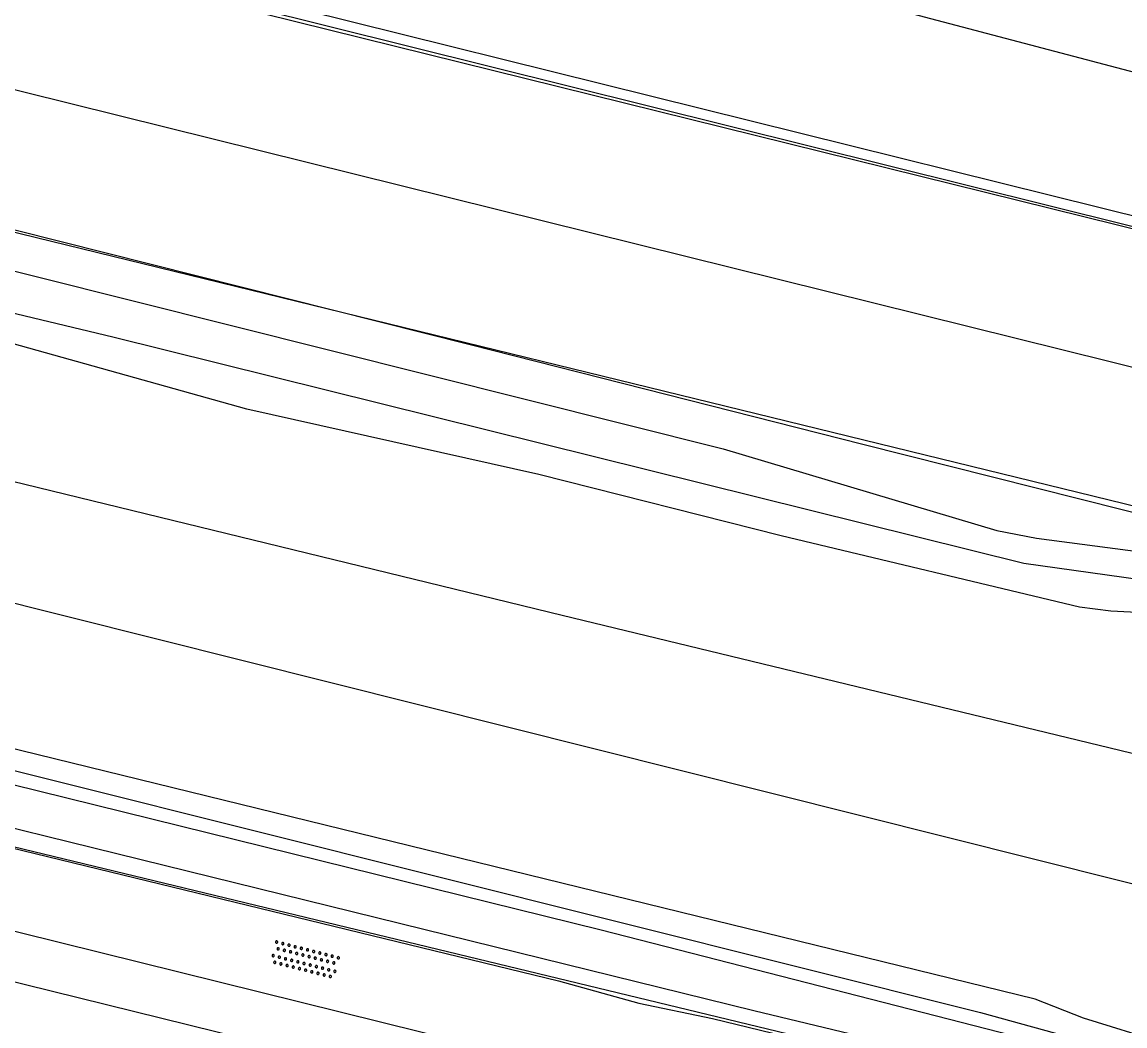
# Model space of a CAD drawing. Extents: x 125000 to 129004, y 397500 to 399008.
# Drawn here: x 127532.57 to 127567.19, y 398405.14 to 398436.64 of the extents above; entities that cross this region are included whole.
import ezdxf

# ---------------------------------------------------------------- set-up
doc = ezdxf.new("R2010")
doc.units = 0
for name, color, linetype in [('gg-afsc-hekwerk', 7, 'Continuous'), ('gg-aspt-spoorlijn', 7, 'Continuous'), ('gg-knt-BGT kruinlijn', 7, 'Continuous'), ('gg-knt-bovenkant onderkant talud', 7, 'Continuous'), ('gg-knt-onverhard', 7, 'Continuous'), ('gg-kntw-bovenkant insteek waterloop', 7, 'Continuous'), ('gt-symb-overige verharding', 7, 'Continuous'), ('gx-grn-maaiveld', 7, 'Continuous')]:
    doc.layers.add(name, color=color, linetype=linetype)

# ---------------------------------------------------------------- blocks, each defined once
blk = doc.blocks.new('gt0-OVH')
at = {"layer": 'gt-symb-overige verharding'}
for points in [[(-0.972, 0.298), (-0.967, 0.308), (-0.965, 0.319), (-0.966, 0.33), (-0.971, 0.34), (-0.978, 0.348), (-0.988, 0.353), (-0.999, 0.355), (-1.01, 0.354), (-1.02, 0.349), (-1.028, 0.342), (-1.033, 0.332), (-1.035, 0.321), (-1.034, 0.31), (-1.029, 0.3), (-1.022, 0.292), (-1.012, 0.287), (-1.001, 0.285), (-0.99, 0.286), (-0.98, 0.291)], [(-0.772, 0.298), (-0.767, 0.308), (-0.765, 0.319), (-0.766, 0.33), (-0.771, 0.34), (-0.778, 0.348), (-0.788, 0.353), (-0.799, 0.355), (-0.81, 0.354), (-0.82, 0.349), (-0.828, 0.342), (-0.833, 0.332), (-0.835, 0.321), (-0.834, 0.31), (-0.829, 0.3), (-0.822, 0.292), (-0.812, 0.287), (-0.801, 0.285), (-0.79, 0.286), (-0.78, 0.291)], [(-0.572, 0.298), (-0.567, 0.308), (-0.565, 0.319), (-0.566, 0.33), (-0.571, 0.34), (-0.578, 0.348), (-0.588, 0.353), (-0.599, 0.355), (-0.61, 0.354), (-0.62, 0.349), (-0.628, 0.342), (-0.633, 0.332), (-0.635, 0.321), (-0.634, 0.31), (-0.629, 0.3), (-0.622, 0.292), (-0.612, 0.287), (-0.601, 0.285), (-0.59, 0.286), (-0.58, 0.291)], [(-0.372, 0.298), (-0.367, 0.308), (-0.365, 0.319), (-0.366, 0.33), (-0.371, 0.34), (-0.378, 0.348), (-0.388, 0.353), (-0.399, 0.355), (-0.41, 0.354), (-0.42, 0.349), (-0.428, 0.342), (-0.433, 0.332), (-0.435, 0.321), (-0.434, 0.31), (-0.429, 0.3), (-0.422, 0.292), (-0.412, 0.287), (-0.401, 0.285), (-0.39, 0.286), (-0.38, 0.291)], [(-0.172, 0.298), (-0.167, 0.308), (-0.165, 0.319), (-0.166, 0.33), (-0.171, 0.34), (-0.178, 0.348), (-0.188, 0.353), (-0.199, 0.355), (-0.21, 0.354), (-0.22, 0.349), (-0.228, 0.342), (-0.233, 0.332), (-0.235, 0.321), (-0.234, 0.31), (-0.229, 0.3), (-0.222, 0.292), (-0.212, 0.287), (-0.201, 0.285), (-0.19, 0.286), (-0.18, 0.291)], [(0.028, 0.298), (0.033, 0.308), (0.035, 0.319), (0.034, 0.33), (0.029, 0.34), (0.022, 0.348), (0.012, 0.353), (0.001, 0.355), (-0.01, 0.354), (-0.02, 0.349), (-0.028, 0.342), (-0.033, 0.332), (-0.035, 0.321), (-0.034, 0.31), (-0.029, 0.3), (-0.022, 0.292), (-0.012, 0.287), (-0.001, 0.285), (0.01, 0.286), (0.02, 0.291)], [(0.228, 0.298), (0.233, 0.308), (0.235, 0.319), (0.234, 0.33), (0.229, 0.34), (0.222, 0.348), (0.212, 0.353), (0.201, 0.355), (0.19, 0.354), (0.18, 0.349), (0.172, 0.342), (0.167, 0.332), (0.165, 0.321), (0.166, 0.31), (0.171, 0.3), (0.178, 0.292), (0.188, 0.287), (0.199, 0.285), (0.21, 0.286), (0.22, 0.291)], [(0.428, 0.298), (0.433, 0.308), (0.435, 0.319), (0.434, 0.33), (0.429, 0.34), (0.422, 0.348), (0.412, 0.353), (0.401, 0.355), (0.39, 0.354), (0.38, 0.349), (0.372, 0.342), (0.367, 0.332), (0.365, 0.321), (0.366, 0.31), (0.371, 0.3), (0.378, 0.292), (0.388, 0.287), (0.399, 0.285), (0.41, 0.286), (0.42, 0.291)], [(0.628, 0.298), (0.633, 0.308), (0.635, 0.319), (0.634, 0.33), (0.629, 0.34), (0.622, 0.348), (0.612, 0.353), (0.601, 0.355), (0.59, 0.354), (0.58, 0.349), (0.572, 0.342), (0.567, 0.332), (0.565, 0.321), (0.566, 0.31), (0.571, 0.3), (0.578, 0.292), (0.588, 0.287), (0.599, 0.285), (0.61, 0.286), (0.62, 0.291)], [(0.828, 0.298), (0.833, 0.308), (0.835, 0.319), (0.834, 0.33), (0.829, 0.34), (0.822, 0.348), (0.812, 0.353), (0.801, 0.355), (0.79, 0.354), (0.78, 0.349), (0.772, 0.342), (0.767, 0.332), (0.765, 0.321), (0.766, 0.31), (0.771, 0.3), (0.778, 0.292), (0.788, 0.287), (0.799, 0.285), (0.81, 0.286), (0.82, 0.291)], [(1.028, 0.298), (1.033, 0.308), (1.035, 0.319), (1.034, 0.33), (1.029, 0.34), (1.022, 0.348), (1.012, 0.353), (1.001, 0.355), (0.99, 0.354), (0.98, 0.349), (0.972, 0.342), (0.967, 0.332), (0.965, 0.321), (0.966, 0.31), (0.971, 0.3), (0.978, 0.292), (0.988, 0.287), (0.999, 0.285), (1.01, 0.286), (1.02, 0.291)], [(-0.872, 0.106), (-0.867, 0.116), (-0.865, 0.126), (-0.866, 0.137), (-0.871, 0.147), (-0.878, 0.156), (-0.888, 0.161), (-0.899, 0.163), (-0.91, 0.162), (-0.92, 0.157), (-0.928, 0.15), (-0.933, 0.14), (-0.935, 0.129), (-0.934, 0.118), (-0.929, 0.108), (-0.922, 0.1), (-0.912, 0.095), (-0.901, 0.092), (-0.89, 0.094), (-0.88, 0.098)], [(-0.672, 0.106), (-0.667, 0.116), (-0.665, 0.126), (-0.666, 0.137), (-0.671, 0.147), (-0.678, 0.156), (-0.688, 0.161), (-0.699, 0.163), (-0.71, 0.162), (-0.72, 0.157), (-0.728, 0.15), (-0.733, 0.14), (-0.735, 0.129), (-0.734, 0.118), (-0.729, 0.108), (-0.722, 0.1), (-0.712, 0.095), (-0.701, 0.092), (-0.69, 0.094), (-0.68, 0.098)], [(-0.472, 0.106), (-0.467, 0.116), (-0.465, 0.126), (-0.466, 0.137), (-0.471, 0.147), (-0.478, 0.156), (-0.488, 0.161), (-0.499, 0.163), (-0.51, 0.162), (-0.52, 0.157), (-0.528, 0.15), (-0.533, 0.14), (-0.535, 0.129), (-0.534, 0.118), (-0.529, 0.108), (-0.522, 0.1), (-0.512, 0.095), (-0.501, 0.092), (-0.49, 0.094), (-0.48, 0.098)], [(-0.272, 0.106), (-0.267, 0.116), (-0.265, 0.126), (-0.266, 0.137), (-0.271, 0.147), (-0.278, 0.156), (-0.288, 0.161), (-0.299, 0.163), (-0.31, 0.162), (-0.32, 0.157), (-0.328, 0.15), (-0.333, 0.14), (-0.335, 0.129), (-0.334, 0.118), (-0.329, 0.108), (-0.322, 0.1), (-0.312, 0.095), (-0.301, 0.092), (-0.29, 0.094), (-0.28, 0.098)], [(-0.072, 0.106), (-0.067, 0.116), (-0.065, 0.126), (-0.066, 0.137), (-0.071, 0.147), (-0.078, 0.156), (-0.088, 0.161), (-0.099, 0.163), (-0.11, 0.162), (-0.12, 0.157), (-0.128, 0.15), (-0.133, 0.14), (-0.135, 0.129), (-0.134, 0.118), (-0.129, 0.108), (-0.122, 0.1), (-0.112, 0.095), (-0.101, 0.092), (-0.09, 0.094), (-0.08, 0.098)], [(0.128, 0.106), (0.133, 0.116), (0.135, 0.126), (0.134, 0.137), (0.129, 0.147), (0.122, 0.156), (0.112, 0.161), (0.101, 0.163), (0.09, 0.162), (0.08, 0.157), (0.072, 0.15), (0.067, 0.14), (0.065, 0.129), (0.066, 0.118), (0.071, 0.108), (0.078, 0.1), (0.088, 0.095), (0.099, 0.092), (0.11, 0.094), (0.12, 0.098)], [(0.328, 0.106), (0.333, 0.116), (0.335, 0.126), (0.334, 0.137), (0.329, 0.147), (0.322, 0.156), (0.312, 0.161), (0.301, 0.163), (0.29, 0.162), (0.28, 0.157), (0.272, 0.15), (0.267, 0.14), (0.265, 0.129), (0.266, 0.118), (0.271, 0.108), (0.278, 0.1), (0.288, 0.095), (0.299, 0.092), (0.31, 0.094), (0.32, 0.098)], [(0.528, 0.106), (0.533, 0.116), (0.535, 0.126), (0.534, 0.137), (0.529, 0.147), (0.522, 0.156), (0.512, 0.161), (0.501, 0.163), (0.49, 0.162), (0.48, 0.157), (0.472, 0.15), (0.467, 0.14), (0.465, 0.129), (0.466, 0.118), (0.471, 0.108), (0.478, 0.1), (0.488, 0.095), (0.499, 0.092), (0.51, 0.094), (0.52, 0.098)], [(0.728, 0.106), (0.733, 0.116), (0.735, 0.126), (0.734, 0.137), (0.729, 0.147), (0.722, 0.156), (0.712, 0.161), (0.701, 0.163), (0.69, 0.162), (0.68, 0.157), (0.672, 0.15), (0.667, 0.14), (0.665, 0.129), (0.666, 0.118), (0.671, 0.108), (0.678, 0.1), (0.688, 0.095), (0.699, 0.092), (0.71, 0.094), (0.72, 0.098)], [(0.928, 0.106), (0.933, 0.116), (0.935, 0.126), (0.934, 0.137), (0.929, 0.147), (0.922, 0.156), (0.912, 0.161), (0.901, 0.163), (0.89, 0.162), (0.88, 0.157), (0.872, 0.15), (0.867, 0.14), (0.865, 0.129), (0.866, 0.118), (0.871, 0.108), (0.878, 0.1), (0.888, 0.095), (0.899, 0.092), (0.91, 0.094), (0.92, 0.098)], [(-0.972, -0.142), (-0.967, -0.132), (-0.965, -0.121), (-0.966, -0.11), (-0.971, -0.1), (-0.978, -0.092), (-0.988, -0.087), (-0.999, -0.085), (-1.01, -0.086), (-1.02, -0.091), (-1.028, -0.098), (-1.033, -0.108), (-1.035, -0.119), (-1.034, -0.13), (-1.029, -0.14), (-1.022, -0.148), (-1.012, -0.153), (-1.001, -0.155), (-0.99, -0.154), (-0.98, -0.149)], [(-0.872, -0.334), (-0.867, -0.324), (-0.865, -0.314), (-0.866, -0.303), (-0.871, -0.293), (-0.878, -0.284), (-0.888, -0.279), (-0.899, -0.277), (-0.91, -0.278), (-0.92, -0.283), (-0.928, -0.29), (-0.933, -0.3), (-0.935, -0.311), (-0.934, -0.322), (-0.929, -0.332), (-0.922, -0.34), (-0.912, -0.345), (-0.901, -0.348), (-0.89, -0.346), (-0.88, -0.342)], [(-0.772, -0.142), (-0.767, -0.132), (-0.765, -0.121), (-0.766, -0.11), (-0.771, -0.1), (-0.778, -0.092), (-0.788, -0.087), (-0.799, -0.085), (-0.81, -0.086), (-0.82, -0.091), (-0.828, -0.098), (-0.833, -0.108), (-0.835, -0.119), (-0.834, -0.13), (-0.829, -0.14), (-0.822, -0.148), (-0.812, -0.153), (-0.801, -0.155), (-0.79, -0.154), (-0.78, -0.149)], [(-0.672, -0.334), (-0.667, -0.324), (-0.665, -0.314), (-0.666, -0.303), (-0.671, -0.293), (-0.678, -0.284), (-0.688, -0.279), (-0.699, -0.277), (-0.71, -0.278), (-0.72, -0.283), (-0.728, -0.29), (-0.733, -0.3), (-0.735, -0.311), (-0.734, -0.322), (-0.729, -0.332), (-0.722, -0.34), (-0.712, -0.345), (-0.701, -0.348), (-0.69, -0.346), (-0.68, -0.342)], [(-0.572, -0.142), (-0.567, -0.132), (-0.565, -0.121), (-0.566, -0.11), (-0.571, -0.1), (-0.578, -0.092), (-0.588, -0.087), (-0.599, -0.085), (-0.61, -0.086), (-0.62, -0.091), (-0.628, -0.098), (-0.633, -0.108), (-0.635, -0.119), (-0.634, -0.13), (-0.629, -0.14), (-0.622, -0.148), (-0.612, -0.153), (-0.601, -0.155), (-0.59, -0.154), (-0.58, -0.149)], [(-0.472, -0.334), (-0.467, -0.324), (-0.465, -0.314), (-0.466, -0.303), (-0.471, -0.293), (-0.478, -0.284), (-0.488, -0.279), (-0.499, -0.277), (-0.51, -0.278), (-0.52, -0.283), (-0.528, -0.29), (-0.533, -0.3), (-0.535, -0.311), (-0.534, -0.322), (-0.529, -0.332), (-0.522, -0.34), (-0.512, -0.345), (-0.501, -0.348), (-0.49, -0.346), (-0.48, -0.342)], [(-0.372, -0.142), (-0.367, -0.132), (-0.365, -0.121), (-0.366, -0.11), (-0.371, -0.1), (-0.378, -0.092), (-0.388, -0.087), (-0.399, -0.085), (-0.41, -0.086), (-0.42, -0.091), (-0.428, -0.098), (-0.433, -0.108), (-0.435, -0.119), (-0.434, -0.13), (-0.429, -0.14), (-0.422, -0.148), (-0.412, -0.153), (-0.401, -0.155), (-0.39, -0.154), (-0.38, -0.149)], [(-0.272, -0.334), (-0.267, -0.324), (-0.265, -0.314), (-0.266, -0.303), (-0.271, -0.293), (-0.278, -0.284), (-0.288, -0.279), (-0.299, -0.277), (-0.31, -0.278), (-0.32, -0.283), (-0.328, -0.29), (-0.333, -0.3), (-0.335, -0.311), (-0.334, -0.322), (-0.329, -0.332), (-0.322, -0.34), (-0.312, -0.345), (-0.301, -0.348), (-0.29, -0.346), (-0.28, -0.342)], [(-0.172, -0.142), (-0.167, -0.132), (-0.165, -0.121), (-0.166, -0.11), (-0.171, -0.1), (-0.178, -0.092), (-0.188, -0.087), (-0.199, -0.085), (-0.21, -0.086), (-0.22, -0.091), (-0.228, -0.098), (-0.233, -0.108), (-0.235, -0.119), (-0.234, -0.13), (-0.229, -0.14), (-0.222, -0.148), (-0.212, -0.153), (-0.201, -0.155), (-0.19, -0.154), (-0.18, -0.149)], [(-0.072, -0.334), (-0.067, -0.324), (-0.065, -0.314), (-0.066, -0.303), (-0.071, -0.293), (-0.078, -0.284), (-0.088, -0.279), (-0.099, -0.277), (-0.11, -0.278), (-0.12, -0.283), (-0.128, -0.29), (-0.133, -0.3), (-0.135, -0.311), (-0.134, -0.322), (-0.129, -0.332), (-0.122, -0.34), (-0.112, -0.345), (-0.101, -0.348), (-0.09, -0.346), (-0.08, -0.342)], [(0.028, -0.142), (0.033, -0.132), (0.035, -0.121), (0.034, -0.11), (0.029, -0.1), (0.022, -0.092), (0.012, -0.087), (0.001, -0.085), (-0.01, -0.086), (-0.02, -0.091), (-0.028, -0.098), (-0.033, -0.108), (-0.035, -0.119), (-0.034, -0.13), (-0.029, -0.14), (-0.022, -0.148), (-0.012, -0.153), (-0.001, -0.155), (0.01, -0.154), (0.02, -0.149)], [(0.128, -0.334), (0.133, -0.324), (0.135, -0.314), (0.134, -0.303), (0.129, -0.293), (0.122, -0.284), (0.112, -0.279), (0.101, -0.277), (0.09, -0.278), (0.08, -0.283), (0.072, -0.29), (0.067, -0.3), (0.065, -0.311), (0.066, -0.322), (0.071, -0.332), (0.078, -0.34), (0.088, -0.345), (0.099, -0.348), (0.11, -0.346), (0.12, -0.342)], [(0.228, -0.142), (0.233, -0.132), (0.235, -0.121), (0.234, -0.11), (0.229, -0.1), (0.222, -0.092), (0.212, -0.087), (0.201, -0.085), (0.19, -0.086), (0.18, -0.091), (0.172, -0.098), (0.167, -0.108), (0.165, -0.119), (0.166, -0.13), (0.171, -0.14), (0.178, -0.148), (0.188, -0.153), (0.199, -0.155), (0.21, -0.154), (0.22, -0.149)], [(0.328, -0.334), (0.333, -0.324), (0.335, -0.314), (0.334, -0.303), (0.329, -0.293), (0.322, -0.284), (0.312, -0.279), (0.301, -0.277), (0.29, -0.278), (0.28, -0.283), (0.272, -0.29), (0.267, -0.3), (0.265, -0.311), (0.266, -0.322), (0.271, -0.332), (0.278, -0.34), (0.288, -0.345), (0.299, -0.348), (0.31, -0.346), (0.32, -0.342)], [(0.428, -0.142), (0.433, -0.132), (0.435, -0.121), (0.434, -0.11), (0.429, -0.1), (0.422, -0.092), (0.412, -0.087), (0.401, -0.085), (0.39, -0.086), (0.38, -0.091), (0.372, -0.098), (0.367, -0.108), (0.365, -0.119), (0.366, -0.13), (0.371, -0.14), (0.378, -0.148), (0.388, -0.153), (0.399, -0.155), (0.41, -0.154), (0.42, -0.149)], [(0.528, -0.334), (0.533, -0.324), (0.535, -0.314), (0.534, -0.303), (0.529, -0.293), (0.522, -0.284), (0.512, -0.279), (0.501, -0.277), (0.49, -0.278), (0.48, -0.283), (0.472, -0.29), (0.467, -0.3), (0.465, -0.311), (0.466, -0.322), (0.471, -0.332), (0.478, -0.34), (0.488, -0.345), (0.499, -0.348), (0.51, -0.346), (0.52, -0.342)], [(0.628, -0.142), (0.633, -0.132), (0.635, -0.121), (0.634, -0.11), (0.629, -0.1), (0.622, -0.092), (0.612, -0.087), (0.601, -0.085), (0.59, -0.086), (0.58, -0.091), (0.572, -0.098), (0.567, -0.108), (0.565, -0.119), (0.566, -0.13), (0.571, -0.14), (0.578, -0.148), (0.588, -0.153), (0.599, -0.155), (0.61, -0.154), (0.62, -0.149)], [(0.728, -0.334), (0.733, -0.324), (0.735, -0.314), (0.734, -0.303), (0.729, -0.293), (0.722, -0.284), (0.712, -0.279), (0.701, -0.277), (0.69, -0.278), (0.68, -0.283), (0.672, -0.29), (0.667, -0.3), (0.665, -0.311), (0.666, -0.322), (0.671, -0.332), (0.678, -0.34), (0.688, -0.345), (0.699, -0.348), (0.71, -0.346), (0.72, -0.342)], [(0.828, -0.142), (0.833, -0.132), (0.835, -0.121), (0.834, -0.11), (0.829, -0.1), (0.822, -0.092), (0.812, -0.087), (0.801, -0.085), (0.79, -0.086), (0.78, -0.091), (0.772, -0.098), (0.767, -0.108), (0.765, -0.119), (0.766, -0.13), (0.771, -0.14), (0.778, -0.148), (0.788, -0.153), (0.799, -0.155), (0.81, -0.154), (0.82, -0.149)], [(0.928, -0.334), (0.933, -0.324), (0.935, -0.314), (0.934, -0.303), (0.929, -0.293), (0.922, -0.284), (0.912, -0.279), (0.901, -0.277), (0.89, -0.278), (0.88, -0.283), (0.872, -0.29), (0.867, -0.3), (0.865, -0.311), (0.866, -0.322), (0.871, -0.332), (0.878, -0.34), (0.888, -0.345), (0.899, -0.348), (0.91, -0.346), (0.92, -0.342)], [(1.028, -0.142), (1.033, -0.132), (1.035, -0.121), (1.034, -0.11), (1.029, -0.1), (1.022, -0.092), (1.012, -0.087), (1.001, -0.085), (0.99, -0.086), (0.98, -0.091), (0.972, -0.098), (0.967, -0.108), (0.965, -0.119), (0.966, -0.13), (0.971, -0.14), (0.978, -0.148), (0.988, -0.153), (0.999, -0.155), (1.01, -0.154), (1.02, -0.149)]]:
    blk.add_lwpolyline(points, close=True, dxfattribs=at)

msp = doc.modelspace()

# ---------------------------------------------------------------- linework, layer by layer
at = {"layer": 'gg-afsc-hekwerk'}
for points in [[(127246.291, 398510.568), (127248.426, 398509.444), (127272.905, 398503.462), (127431.882, 398463.962), (127622.47, 398416.533)], [(127384.573, 398467.344), (127401.759, 398463.007), (127416.542, 398459.262), (127428.81, 398456.188), (127436.178, 398454.333), (127448.522, 398451.216), (127455.863, 398449.349), (127465.69, 398446.898), (127475.538, 398444.387), (127485.317, 398441.932), (127497.628, 398438.854), (127514.779, 398434.528), (127529.468, 398430.838), (127546.633, 398426.517), (127558.964, 398423.395), (127571.219, 398420.307), (127581, 398417.831), (127593.288, 398414.715), (127603.1, 398412.205), (127622.635, 398407.317), (127626.506, 398410.445)], [(127382.281, 398447.304), (127404.151, 398441.953), (127409.121, 398440.74), (127414.002, 398439.568), (127418.864, 398438.367), (127446.895, 398431.509), (127500.605, 398418.452), (127517.781, 398414.246), (127531.81, 398410.83), (127549.405, 398406.552), (127551.937, 398405.85), (127554.243, 398405.369), (127566.254, 398402.454), (127576.335, 398400.001), (127586.106, 398397.607), (127595.875, 398395.23), (127603.273, 398393.426), (127610.649, 398391.623), (127614.837, 398385.184), (127616.183, 398382.88)]]:
    msp.add_lwpolyline(points, dxfattribs=at)
at = {"layer": 'gg-aspt-spoorlijn'}
for points in [[(127234.07, 398495.202), (127295.019, 398480.308), (127446.627, 398443.104), (127549.525, 398418.028), (127601.74, 398405.39), (127649.61, 398393.7)], [(127233.621, 398491.528), (127450.271, 398438.579), (127531.202, 398418.681), (127569.864, 398408.988), (127649.147, 398389.448)]]:
    msp.add_lwpolyline(points, dxfattribs=at)
at = {"layer": 'gg-knt-BGT kruinlijn'}
msp.add_lwpolyline([(127558.384, 398437.47), (127568.679, 398434.752), (127589.027, 398430.198), (127592.601, 398428.302), (127611.817, 398422.756)], dxfattribs=at)
at = {"layer": 'gg-knt-bovenkant onderkant talud'}
for p, q in [((127614.138, 398418.955), (127484.067, 398451.259)), ((127621.993, 398416.651), (127483.582, 398450.893))]:
    msp.add_line(p, q, dxfattribs=at)
at = {"layer": 'gg-knt-onverhard'}
msp.add_lwpolyline([(127485.103, 398419.782), (127500.89, 398415.902), (127553.953, 398402.753), (127591.953, 398393.061), (127612.245, 398388.02)], dxfattribs=at)
at = {"layer": 'gg-kntw-bovenkant insteek waterloop'}
msp.add_lwpolyline([(127458.33, 398424.319), (127456.982, 398424.684), (127456.551, 398424.497), (127456.455, 398423.632), (127457.375, 398423.015), (127481.098, 398417.246), (127529.429, 398405.316), (127571.77, 398394.952), (127608.87, 398385.848), (127609.693, 398385.754), (127610.734, 398386.115), (127610.812, 398386.493), (127610.164, 398387.143), (127572.215, 398396.668), (127529.188, 398407.288), (127481.254, 398418.871), (127458.33, 398424.319)], dxfattribs=at)
at = {"layer": 'gx-grn-maaiveld'}
for points in [[(127243.852, 398513.441), (127243.667, 398513.34), (127243.056, 398512.463), (127243.016, 398512.292), (127242.698, 398510.936), (127242.685, 398509.607), (127243.539, 398507.685), (127244.885, 398506.322), (127246.913, 398505.157), (127248.822, 398504.392), (127311.629, 398489.278), (127588.989, 398420.466), (127613.8, 398413.998), (127621.691, 398412.421), (127623.453, 398412.832), (127624.599, 398413.519)], [(127248.434, 398501.551), (127317.719, 398483.954), (127441.286, 398452.793), (127491.119, 398440.122), (127606.146, 398412.003), (127607.951, 398411.263), (127608.893, 398410.787), (127609.6, 398410.083), (127609.692, 398409.266), (127609.39, 398408.689), (127608.601, 398408.212), (127607.53, 398408.104)], [(127421.707, 398439.758), (127424.3, 398439.179), (127427.811, 398438.24), (127431.92, 398437.522), (127432.845, 398436.395), (127435.655, 398435.338), (127446.662, 398432.435), (127555.546, 398405.624), (127619.02, 398390.363), (127622.438, 398389.632), (127623.103, 398389.695), (127623.705, 398389.888), (127623.918, 398390.243), (127623.837, 398390.798), (127623.45, 398391.307)], [(127508.179, 398434.874), (127554.581, 398423.246), (127563.168, 398420.686), (127564.415, 398420.443), (127567.683, 398420.017)], [(127610.614, 398391.842), (127546.878, 398407.233), (127483.143, 398422.624), (127459.222, 398428.508), (127444.607, 398432.103)], [(127607.53, 398408.104), (127606.304, 398408.316), (127594.541, 398411.012), (127578.184, 398415.166), (127577.093, 398415.641), (127574.714, 398416.896), (127572.996, 398417.487), (127571.717, 398417.743), (127569.838, 398417.991), (127566.748, 398418.157), (127565.765, 398418.28), (127556.4, 398420.52), (127548.788, 398422.442), (127539.625, 398424.485), (127516.091, 398431.07)], [(127568.2, 398419.058), (127564.019, 398419.652), (127535.417, 398426.751), (127525.845, 398429.041)], [(127623.45, 398391.307), (127622.596, 398391.74), (127615.45, 398393.386), (127574.931, 398403.398), (127570.86, 398404.026), (127568.395, 398404.611), (127565.896, 398405.386), (127564.371, 398405.983), (127498.01, 398422.229)], [(127528.218, 398414.173), (127562.662, 398405.556), (127567.552, 398404.213), (127570.264, 398403.569), (127572.617, 398403.167), (127591.795, 398398.486), (127611.61, 398393.419), (127622.533, 398390.826), (127622.997, 398390.586), (127622.921, 398390.266), (127622.448, 398390.248), (127620.796, 398390.64), (127607.511, 398393.923), (127587.015, 398399.307), (127569.727, 398403.28), (127550.75, 398408.148), (127530.45, 398413.148)]]:
    msp.add_lwpolyline(points, dxfattribs=at)

# ---------------------------------------------------------------- block references
at = {"layer": 'gt-symb-overige verharding', "rotation": -14.30027745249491}
msp.add_blockref('gt0-OVH', (127541.451, 398407.214), dxfattribs=at)

doc.saveas('drawing.dxf')
